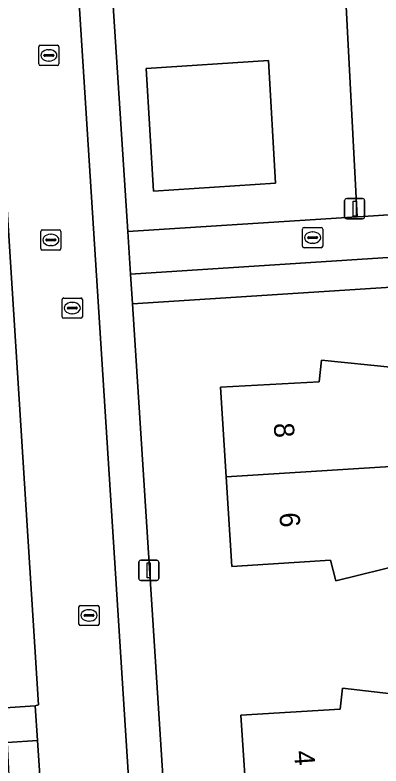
# Model space of a CAD drawing. Extents: x 159680 to 160786, y 387323 to 388340.
# Drawn here: x 160304.24 to 160322.39, y 387660.34 to 387697.58 of the extents above; entities that cross this region are included whole.
import ezdxf

# ---------------------------------------------------------------- set-up
doc = ezdxf.new("R2010")
doc.units = 0
for name, color, linetype in [('IMGEO_Erf', 7, 'Continuous'), ('IMGEO_Groenvoorziening', 7, 'Continuous'), ('IMGEO_Kolk', 7, 'Continuous'), ('IMGEO_Lichtmast', 7, 'Continuous'), ('IMGEO_Pand', 7, 'Continuous'), ('IMGEO_Pand_nummerreeks', 7, 'Continuous'), ('IMGEO_Rijbaan_lokaal_open', 7, 'Continuous'), ('IMGEO_Rioolput', 7, 'Continuous'), ('IMGEO_Voetpad_open', 7, 'Continuous')]:
    doc.layers.add(name, color=color, linetype=linetype)

msp = doc.modelspace()

# ---------------------------------------------------------------- linework, layer by layer
at = {"layer": 'IMGEO_Erf'}
for points in [[(160271.416, 387661.078), (160305.237, 387663.332), (160305.408, 387663.379), (160303.118, 387699.192)], [(160323.639, 387670.39), (160320.148, 387669.531), (160319.892, 387670.551), (160314.992, 387670.23), (160314.709, 387674.678), (160314.427, 387679.123), (160319.329, 387679.399), (160319.445, 387680.47), (160323.023, 387680.104)], [(160315.733, 387658.405), (160315.434, 387662.866), (160320.362, 387663.157), (160320.484, 387664.206), (160324.047, 387663.789)]]:
    msp.add_lwpolyline(points, dxfattribs=at)
msp.add_lwpolyline([(160312.24, 387649.301), (160330.604, 387650.453), (160348.666, 387651.599), (160346.692, 387681.293), (160346.407, 387685.587), (160346.268, 387685.591), (160310.06, 387683.259)], close=True, dxfattribs=at)
at = {"layer": 'IMGEO_Groenvoorziening'}
msp.add_lwpolyline([(160318.672, 387700.194), (160309.013, 387699.573), (160309.83, 387686.843), (160321.205, 387687.577), (160320.639, 387698.337)], dxfattribs=at)
for points in [[(160311.105, 387688.841), (160317.164, 387689.248), (160316.815, 387695.319), (160310.736, 387694.931)], [(160316.815, 387695.319), (160317.164, 387689.248), (160311.105, 387688.841), (160310.736, 387694.931)]]:
    msp.add_lwpolyline(points, close=True, dxfattribs=at)
at = {"layer": 'IMGEO_Kolk'}
for p, q in [((160305.49, 387696.079), (160306.342, 387696.079)), ((160305.415, 387695.153), (160305.415, 387696.005)), ((160305.903, 387695.859), (160305.928, 387695.859)), ((160306.416, 387696.005), (160306.416, 387695.153)), ((160305.674, 387695.573), (160305.674, 387695.585)), ((160306.112, 387695.536), (160305.714, 387695.536)), ((160305.717, 387695.622), (160306.115, 387695.622)), ((160305.926, 387695.299), (160305.901, 387695.299)), ((160306.158, 387695.585), (160306.158, 387695.573)), ((160306.342, 387695.079), (160305.49, 387695.079)), ((160306.577, 387682.622), (160306.577, 387683.474)), ((160306.652, 387683.548), (160307.504, 387683.548)), ((160307.578, 387683.474), (160307.578, 387682.622)), ((160306.836, 387683.042), (160306.836, 387683.054)), ((160307.274, 387683.005), (160306.876, 387683.005)), ((160306.879, 387683.091), (160307.277, 387683.091)), ((160307.065, 387683.328), (160307.09, 387683.328)), ((160307.32, 387683.054), (160307.32, 387683.042)), ((160307.088, 387682.768), (160307.063, 387682.768)), ((160307.504, 387682.548), (160306.652, 387682.548)), ((160307.407, 387667.382), (160307.407, 387668.234)), ((160307.482, 387668.308), (160308.334, 387668.308)), ((160308.408, 387668.234), (160308.408, 387667.382)), ((160307.666, 387667.802), (160307.666, 387667.814)), ((160308.104, 387667.765), (160307.706, 387667.765)), ((160307.709, 387667.851), (160308.107, 387667.851)), ((160307.895, 387668.088), (160307.92, 387668.088)), ((160308.15, 387667.814), (160308.15, 387667.802)), ((160307.918, 387667.528), (160307.893, 387667.528)), ((160308.334, 387667.308), (160307.482, 387667.308))]:
    msp.add_line(p, q, dxfattribs=at)
for points in [[(160305.49, 387696.079), (160306.342, 387696.079)], [(160305.415, 387695.153), (160305.415, 387696.005)], [(160306.416, 387696.005), (160306.416, 387695.153)], [(160306.342, 387695.079), (160305.49, 387695.079)], [(160306.577, 387682.622), (160306.577, 387683.474)], [(160306.652, 387683.548), (160307.504, 387683.548)], [(160307.578, 387683.474), (160307.578, 387682.622)], [(160307.504, 387682.548), (160306.652, 387682.548)], [(160307.407, 387667.382), (160307.407, 387668.234)], [(160307.482, 387668.308), (160308.334, 387668.308)], [(160308.408, 387668.234), (160308.408, 387667.382)], [(160308.334, 387667.308), (160307.482, 387667.308)]]:
    msp.add_lwpolyline(points, dxfattribs=at)
for centre, radius, start, end in [((160305.492, 387696.003), 0.0765, 91.552, 178.448), ((160305.492, 387696.003), 0.0765, 91.552, 178.448), ((160306.34, 387696.003), 0.0765, 1.552, 88.448), ((160306.34, 387696.003), 0.0765, 1.552, 88.448), ((160305.714, 387695.582), 0.0403, 85.8775, 175.7526), ((160305.711, 387695.572), 0.0366, 178.938, 274.7102), ((160306.115, 387695.579), 0.043, 264.8664, 352.4533), ((160306.119, 387695.584), 0.0386, 1.7309, 96.639), ((160305.492, 387695.155), 0.0765, 181.552, 268.448), ((160305.492, 387695.155), 0.0765, 181.552, 268.448), ((160306.34, 387695.155), 0.0765, 271.552, 358.448), ((160306.34, 387695.155), 0.0765, 271.552, 358.448), ((160306.654, 387683.472), 0.0765, 91.552, 178.448), ((160306.654, 387683.472), 0.0765, 91.552, 178.448), ((160307.502, 387683.472), 0.0765, 1.552, 88.448), ((160307.502, 387683.472), 0.0765, 1.552, 88.448), ((160306.876, 387683.051), 0.0403, 85.8775, 175.7526), ((160306.873, 387683.041), 0.0366, 178.938, 274.7102), ((160307.277, 387683.048), 0.043, 264.8664, 352.4533), ((160307.281, 387683.053), 0.0386, 1.7309, 96.639), ((160306.654, 387682.624), 0.0765, 181.552, 268.448), ((160306.654, 387682.624), 0.0765, 181.552, 268.448), ((160307.502, 387682.624), 0.0765, 271.552, 358.448), ((160307.502, 387682.624), 0.0765, 271.552, 358.448), ((160307.484, 387668.232), 0.0765, 91.552, 178.448), ((160307.484, 387668.232), 0.0765, 91.552, 178.448), ((160308.332, 387668.232), 0.0765, 1.552, 88.448), ((160308.332, 387668.232), 0.0765, 1.552, 88.448), ((160307.706, 387667.811), 0.0403, 85.8775, 175.7526), ((160307.703, 387667.801), 0.0366, 178.938, 274.7102), ((160308.107, 387667.808), 0.043, 264.8664, 352.4533), ((160308.111, 387667.813), 0.0386, 1.7309, 96.639), ((160307.484, 387667.384), 0.0765, 181.552, 268.448), ((160307.484, 387667.384), 0.0765, 181.552, 268.448), ((160308.332, 387667.384), 0.0765, 271.552, 358.448), ((160308.332, 387667.384), 0.0765, 271.552, 358.448)]:
    msp.add_arc(centre, radius, start, end, dxfattribs=at)
for centre, major_axis, ratio, start_param, end_param in [((160305.902, 387695.579), (-0.387, 0.002), 0.722429, 4.712389, 7.853982), ((160305.927, 387695.579), (-0.39, 0.002), 0.717154, 1.570796, 4.712389), ((160307.064, 387683.048), (-0.387, 0.002), 0.722429, 4.712389, 7.853982), ((160307.089, 387683.048), (-0.39, 0.002), 0.717154, 1.570796, 4.712389), ((160307.894, 387667.808), (-0.387, 0.002), 0.722429, 4.712389, 7.853982), ((160307.919, 387667.808), (-0.39, 0.002), 0.717154, 1.570796, 4.712389)]:
    msp.add_ellipse(centre, major_axis=major_axis, ratio=ratio, start_param=start_param, end_param=end_param, dxfattribs=at)
at = {"layer": 'IMGEO_Lichtmast'}
for p, q in [((160320.586, 387687.576), (160320.586, 387688.376)), ((160320.586, 387688.376), (160320.586, 387687.576)), ((160320.686, 387688.476), (160321.476, 387688.476)), ((160321.476, 387688.476), (160320.686, 387688.476)), ((160321.576, 387688.376), (160321.576, 387687.576)), ((160321.576, 387687.576), (160321.576, 387688.376)), ((160321.476, 387687.476), (160320.686, 387687.476)), ((160320.686, 387687.476), (160321.476, 387687.476)), ((160310.374, 387669.643), (160310.374, 387670.443)), ((160310.374, 387670.443), (160310.374, 387669.643)), ((160310.474, 387670.543), (160311.264, 387670.543)), ((160311.264, 387670.543), (160310.474, 387670.543)), ((160311.364, 387670.443), (160311.364, 387669.643)), ((160311.364, 387669.643), (160311.364, 387670.443)), ((160311.264, 387669.543), (160310.474, 387669.543)), ((160310.474, 387669.543), (160311.264, 387669.543))]:
    msp.add_line(p, q, dxfattribs=at)
for points in [[(160321.006, 387688.351), (160321.156, 387688.351), (160321.156, 387687.601), (160321.006, 387687.601), (160321.006, 387688.351)], [(160310.794, 387670.418), (160310.944, 387670.418), (160310.944, 387669.668), (160310.794, 387669.668), (160310.794, 387670.418)]]:
    msp.add_lwpolyline(points, dxfattribs=at)
for centre, start, end in [((160320.686, 387688.376), 90, 180), ((160320.686, 387688.376), 90, 180), ((160321.476, 387688.376), 0, 90), ((160321.476, 387688.376), 360, 90), ((160320.686, 387687.576), 180, 270), ((160320.686, 387687.576), 180, 270), ((160321.476, 387687.576), 270, 0), ((160321.476, 387687.576), 270, 0), ((160310.474, 387670.443), 90, 180), ((160310.474, 387670.443), 90, 180), ((160311.264, 387670.443), 0, 90), ((160311.264, 387670.443), 360, 90), ((160310.474, 387669.643), 180, 270), ((160310.474, 387669.643), 180, 270), ((160311.264, 387669.643), 270, 0), ((160311.264, 387669.643), 270, 0)]:
    msp.add_arc(centre, 0.1, start, end, dxfattribs=at)
at = {"layer": 'IMGEO_Pand'}
for points in [[(160327.875, 387683.846), (160322.787, 387683.526), (160323.023, 387680.104), (160319.445, 387680.47), (160319.329, 387679.399), (160314.427, 387679.123), (160314.709, 387674.678), (160328.404, 387675.534)], [(160328.923, 387667.393), (160328.404, 387675.534), (160314.709, 387674.678), (160314.992, 387670.23), (160319.892, 387670.551), (160320.148, 387669.531), (160323.639, 387670.39), (160323.843, 387667.09)], [(160329.44, 387659.266), (160328.923, 387667.393), (160323.843, 387667.09), (160324.047, 387663.789), (160320.484, 387664.206), (160320.362, 387663.157), (160315.434, 387662.866), (160315.733, 387658.405)]]:
    msp.add_lwpolyline(points, close=True, dxfattribs=at)
at = {"layer": 'IMGEO_Rijbaan_lokaal_open'}
msp.add_lwpolyline([(160307.332, 387699.465), (160303.118, 387699.192), (160305.408, 387663.379), (160305.237, 387663.332), (160305.351, 387661.608), (160306.196, 387648.893), (160310.545, 387649.137)], close=True, dxfattribs=at)
at = {"layer": 'IMGEO_Rioolput'}
for p, q in [((160305.515, 387686.002), (160305.515, 387686.854)), ((160305.59, 387686.928), (160306.442, 387686.928)), ((160306.516, 387686.854), (160306.516, 387686.002)), ((160318.497, 387686.116), (160318.497, 387686.968)), ((160318.572, 387687.042), (160319.424, 387687.042)), ((160318.985, 387686.822), (160319.01, 387686.822)), ((160319.498, 387686.968), (160319.498, 387686.116)), ((160305.774, 387686.422), (160305.774, 387686.434)), ((160306.212, 387686.385), (160305.814, 387686.385)), ((160305.817, 387686.471), (160306.215, 387686.471)), ((160306.003, 387686.708), (160306.028, 387686.708)), ((160306.258, 387686.434), (160306.258, 387686.422)), ((160318.756, 387686.536), (160318.756, 387686.548)), ((160319.194, 387686.499), (160318.796, 387686.499)), ((160318.799, 387686.585), (160319.197, 387686.585)), ((160319.24, 387686.548), (160319.24, 387686.536)), ((160306.026, 387686.148), (160306.001, 387686.148)), ((160319.424, 387686.042), (160318.572, 387686.042)), ((160319.008, 387686.262), (160318.983, 387686.262)), ((160306.442, 387685.928), (160305.59, 387685.928))]:
    msp.add_line(p, q, dxfattribs=at)
for points in [[(160305.515, 387686.002), (160305.515, 387686.854)], [(160305.59, 387686.928), (160306.442, 387686.928)], [(160306.516, 387686.854), (160306.516, 387686.002)], [(160318.497, 387686.116), (160318.497, 387686.968)], [(160318.572, 387687.042), (160319.424, 387687.042)], [(160319.498, 387686.968), (160319.498, 387686.116)], [(160319.424, 387686.042), (160318.572, 387686.042)], [(160306.442, 387685.928), (160305.59, 387685.928)]]:
    msp.add_lwpolyline(points, dxfattribs=at)
for centre, radius, start, end in [((160305.592, 387686.852), 0.0765, 91.552, 178.448), ((160305.592, 387686.852), 0.0765, 91.552, 178.448), ((160306.44, 387686.852), 0.0765, 1.552, 88.448), ((160306.44, 387686.852), 0.0765, 1.552, 88.448), ((160318.574, 387686.966), 0.0765, 91.552, 178.448), ((160318.574, 387686.966), 0.0765, 91.552, 178.448), ((160319.422, 387686.966), 0.0765, 1.552, 88.448), ((160319.422, 387686.966), 0.0765, 1.552, 88.448), ((160305.814, 387686.431), 0.0403, 85.8775, 175.7526), ((160305.811, 387686.421), 0.0366, 178.938, 274.7102), ((160306.215, 387686.428), 0.043, 264.8664, 352.4533), ((160306.219, 387686.433), 0.0386, 1.7309, 96.639), ((160318.796, 387686.545), 0.0403, 85.8775, 175.7526), ((160318.793, 387686.535), 0.0366, 178.938, 274.7102), ((160319.197, 387686.542), 0.043, 264.8664, 352.4533), ((160319.201, 387686.547), 0.0386, 1.7309, 96.639), ((160305.592, 387686.004), 0.0765, 181.552, 268.448), ((160305.592, 387686.004), 0.0765, 181.552, 268.448), ((160306.44, 387686.004), 0.0765, 271.552, 358.448), ((160306.44, 387686.004), 0.0765, 271.552, 358.448), ((160318.574, 387686.118), 0.0765, 181.552, 268.448), ((160318.574, 387686.118), 0.0765, 181.552, 268.448), ((160319.422, 387686.118), 0.0765, 271.552, 358.448), ((160319.422, 387686.118), 0.0765, 271.552, 358.448)]:
    msp.add_arc(centre, radius, start, end, dxfattribs=at)
for centre, major_axis, ratio, start_param, end_param in [((160318.984, 387686.542), (-0.387, 0.002), 0.722429, 4.712389, 7.853982), ((160319.009, 387686.542), (-0.39, 0.002), 0.717154, 1.570796, 4.712389), ((160306.002, 387686.428), (-0.387, 0.002), 0.722429, 4.712389, 7.853982), ((160306.027, 387686.428), (-0.39, 0.002), 0.717154, 1.570796, 4.712389)]:
    msp.add_ellipse(centre, major_axis=major_axis, ratio=ratio, start_param=start_param, end_param=end_param, dxfattribs=at)
at = {"layer": 'IMGEO_Voetpad_open'}
for points in [[(160320.639, 387698.337), (160321.205, 387687.577), (160321.506, 387687.596), (160335.233, 387688.482), (160335.221, 387688.73), (160330.534, 387688.385), (160330.499, 387688.934), (160330.758, 387688.95), (160330.585, 387691.675), (160326.184, 387691.396), (160322.891, 387743.823)], [(160303.842, 387661.509), (160305.351, 387661.608), (160305.237, 387663.332), (160271.416, 387661.078)]]:
    msp.add_lwpolyline(points, dxfattribs=at)
for points in [[(160309.83, 387686.843), (160309.013, 387699.573), (160307.332, 387699.465), (160310.545, 387649.137), (160306.196, 387648.893), (160305.351, 387661.608), (160303.842, 387661.509), (160304.061, 387657.287), (160304.397, 387650.821), (160304.596, 387646.978), (160312.356, 387647.489), (160312.24, 387649.301), (160310.06, 387683.259), (160309.965, 387684.731)], [(160346.029, 387689.179), (160335.233, 387688.482), (160321.506, 387687.596), (160321.205, 387687.577), (160309.83, 387686.843), (160309.965, 387684.731), (160329.119, 387685.974), (160335.067, 387686.36), (160346.172, 387687.081)], [(160310.06, 387683.259), (160346.268, 387685.591), (160346.172, 387687.081), (160335.067, 387686.36), (160329.119, 387685.974), (160309.965, 387684.731)]]:
    msp.add_lwpolyline(points, close=True, dxfattribs=at)

# ---------------------------------------------------------------- texts
at = {"layer": 'IMGEO_Pand_nummerreeks'}
for s, rotation, p in [('8', 273.6353, (160317.065, 387677.33)), ('6', 273.6353, (160317.348, 387672.887)), ('4', 273.829, (160318.079, 387661.08))]:
    msp.add_text(s, height=1, rotation=rotation, dxfattribs=at).set_placement(p)

doc.saveas('drawing.dxf')
